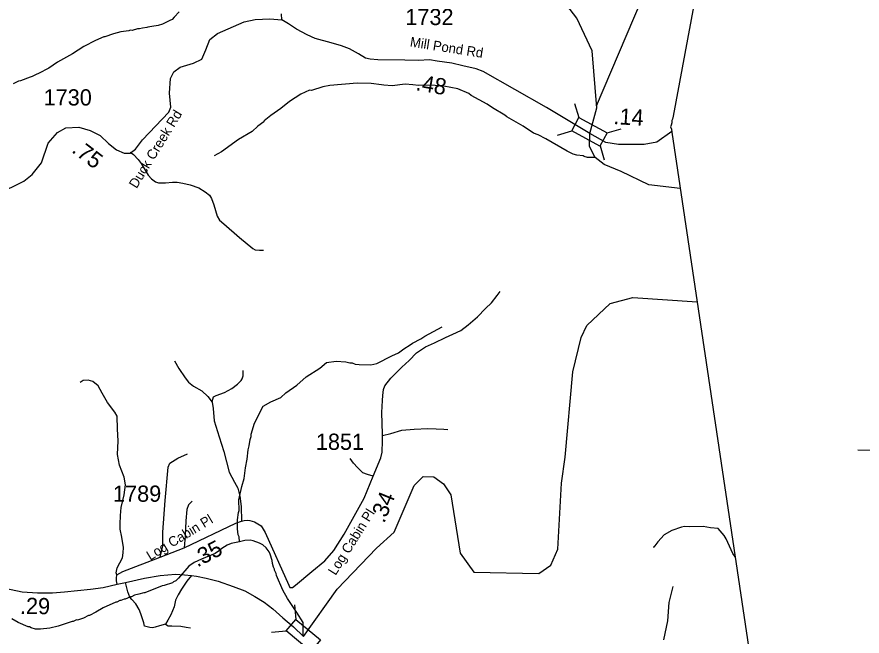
# Model space of a CAD drawing. Extents: x 1159738 to 1321356, y 736314 to 882035.
# Drawn here: x 1301335 to 1307849, y 795207 to 799976 of the extents above; entities that cross this region are included whole.
import ezdxf

# ---------------------------------------------------------------- set-up
doc = ezdxf.new("R2010")
doc.units = 0
for name, color, linetype in [('Exist Boundary Political CountyLine', 7, 'Continuous'), ('Exist Hydrographic Creek Single Shore', 7, 'Continuous'), ('Exist Hydrographic Misc Water Feature', 7, 'Continuous'), ('Exist Road Non-System Type 51', 7, 'Continuous'), ('Exist Road Primary US Attributed', 7, 'Continuous'), ('Exist Road Primary US Mileage Hundredths English Label', 7, 'Continuous'), ('Exist Road Primary US Structure Standard Bridge CELL', 7, 'Continuous'), ('Exist Road Secondary Mileage Hundredths English Label', 7, 'Continuous'), ('Exist Road Secondary Structure Standard Bridge CELL', 7, 'Continuous'), ('Exist Road Secondary Structure Standard Bridge Number Label', 7, 'Continuous'), ('Exist Road Secondary Type 41 Attributed', 7, 'Continuous'), ('Exist Road Secondary Type 51 Attributed', 7, 'Continuous'), ('Exist Road Secondary Type 51 Label', 7, 'Continuous'), ('Exist Road Secondary Type 51 Number Label', 7, 'Continuous'), ('Map Preparation Longitude Latitude Lines', 7, 'Continuous')]:
    doc.layers.add(name, color=color, linetype=linetype)

msp = doc.modelspace()

# ---------------------------------------------------------------- linework, layer by layer
at = {"layer": 'Exist Boundary Political CountyLine'}
msp.add_lwpolyline([(1311316.1, 825731.7), (1309811, 817651.4), (1308790.5, 812155.5), (1307521.5, 805266.6), (1306391.9, 799210.9), (1306389.2, 799186.9), (1306383, 799177), (1306382.6, 799159), (1306378.3, 799141.1), (1306373.8, 799129.2), (1306381.5, 799111), (1306383, 799087), (1307125.5, 794110.3), (1307805.6, 789623.7)], dxfattribs=at)
at = {"layer": 'Exist Hydrographic Creek Single Shore'}
for points in [[(1305752, 799076.9), (1305803.9, 799274.8), (1305768.5, 799714.7), (1305649.5, 799966.6), (1305487.5, 800179.9)], [(1306447.4, 798655.1), (1306205.4, 798682.3), (1305991.7, 798784.6), (1305860.1, 798838.3), (1305792.2, 798892.7), (1305747.6, 798977), (1305752, 799076.9)], [(1303544.6, 795204.7), (1303802.7, 795568.4), (1304107.4, 795885.4), (1304241.9, 796007), (1304397.5, 796367.6), (1304466.5, 796435.2), (1304549.5, 796433.5), (1304623.5, 796379.5), (1304679.5, 796296.3), (1304752.6, 795845.1), (1304857.5, 795698.6), (1305357.6, 795688.6), (1305450.6, 795752.3), (1305503.6, 795876), (1305532.5, 796384.3), (1305561.5, 796583.9), (1305619.5, 797242.6), (1305683.5, 797507.2), (1305727.5, 797598.2), (1305906.5, 797768.6), (1306082.5, 797814.2), (1306577.6, 797782.3)]]:
    msp.add_lwpolyline(points, dxfattribs=at)
at = {"layer": 'Exist Hydrographic Misc Water Feature'}
for points in [[(1302584.2, 800014.1), (1302547.2, 799973), (1302530.9, 799956.9), (1302514.6, 799947.4), (1302456, 799920.7), (1302423.7, 799909.9), (1302375.5, 799901), (1302343.4, 799897.5), (1302335.3, 799893.6), (1302303.2, 799890.1), (1302279, 799883.2), (1302263, 799883.5), (1302222.7, 799872), (1302206.7, 799872.3), (1302198.6, 799869.2), (1302134.5, 799860.7), (1302078.1, 799845.4), (1302013.5, 799822.9), (1302005.5, 799823.1), (1301940.8, 799794.8), (1301851.7, 799749), (1301762.3, 799690.9), (1301646.7, 799627.6), (1301581.5, 799581.3), (1301549.2, 799565.5), (1301532.9, 799554.4), (1301452, 799515.8), (1301435.8, 799512.8), (1301363.1, 799483.9), (1301347.1, 799480.1), (1301306.6, 799461.2)], [(1305792.2, 798892.7), (1305734.1, 798893.8), (1305706.3, 798901), (1305698.4, 798905.3), (1305650.4, 798910.3), (1305622.6, 798918.2), (1305575.1, 798942.2), (1305411.3, 799037.4), (1305351.9, 799067.3), (1305316.1, 799079.5), (1305237.4, 799133.6), (1305111.1, 799206.7), (1305095.3, 799219.4), (1305000.6, 799275.4), (1304959.3, 799304.1), (1304836.6, 799371.5), (1304819, 799385.8), (1304733.8, 799421.9), (1304624.2, 799442.2), (1304526.3, 799450.7), (1304430.2, 799446.9), (1304386.3, 799453.5), (1304326.5, 799457.2), (1304226.1, 799445.3), (1304162.1, 799449), (1304146.2, 799453.4), (1304066.4, 799463.3), (1303956.3, 799465.5), (1303747.8, 799448.3), (1303693.5, 799436.2), (1303604.9, 799410.2), (1303588.8, 799410.5), (1303524.1, 799379.8), (1303434.8, 799324.1), (1303369.5, 799271.3), (1303292.1, 799215.4), (1303241, 799174.6), (1303239, 799168), (1303192.2, 799135.3), (1303147.2, 799092.7), (1303041.6, 799030.8), (1302911.4, 798937.4), (1302854.7, 798904.9)], [(1303051.7, 795934.3), (1303048.5, 795970.5), (1303040.9, 795987), (1303034, 796033.1), (1303035.6, 796102.8), (1303042.8, 796159.3), (1303047.1, 796174.8), (1303045.1, 796255.3), (1303067.4, 796358.3), (1303087, 796421.9), (1303097, 796502.1), (1303110.5, 796569.9), (1303116.1, 796641.2), (1303124.9, 796673), (1303132, 796721.3), (1303140.5, 796744.9), (1303141, 796761.3), (1303164.8, 796846.2), (1303233.9, 796977), (1303292.8, 797011.9), (1303369.7, 797044), (1303408.4, 797079.3), (1303491.9, 797139.2), (1303563.5, 797203.4), (1303669.1, 797271.1), (1303722.2, 797314.3), (1303794.5, 797324.3), (1303870.4, 797320.3), (1303902.1, 797311.5), (1303918.2, 797311.2), (1303942, 797302.5), (1303973.9, 797297.8), (1304061.9, 797296), (1304110.1, 797306.5), (1304223.7, 797366.6), (1304276.2, 797389.3), (1304317, 797420.5), (1304365.7, 797449.1), (1304384.1, 797464.3), (1304448.9, 797497.5), (1304479.3, 797518.2), (1304578.7, 797570.4), (1304613, 797589.3)], [(1306870.7, 795818.2), (1306853.9, 795843.9), (1306800.5, 795957.4), (1306785, 795981.6), (1306740.3, 796036.6), (1306680.4, 796041.9), (1306624.6, 796051.2), (1306520.4, 796047.6), (1306480.4, 796050.9), (1306456.3, 796047.3), (1306383.6, 796019.2), (1306324.9, 795986.7), (1306275.6, 795933.6), (1306244.6, 795892.3), (1306238.6, 795890.8)], [(1303051.7, 795934.3), (1302987.3, 795920), (1302954.9, 795906.7), (1302914.3, 795882), (1302895.9, 795866), (1302863.3, 795842.9), (1302758.3, 795799), (1302701.6, 795773.1), (1302660.9, 795746), (1302580.9, 795653.2), (1302558.4, 795632.3), (1302542.1, 795624.4), (1302533.9, 795616.4), (1302469.4, 795596.4), (1302453.4, 795594.2), (1302322, 795541.1), (1302314, 795541.2), (1302273.8, 795528.9), (1302241.5, 795521.3), (1302217.3, 795509.5), (1302209.3, 795509.7), (1302168.8, 795490.8), (1302160.8, 795490.9), (1302136.6, 795480), (1302128.6, 795480.1), (1302104.2, 795468.3), (1302096.2, 795468.4), (1301999.1, 795424.5), (1301942.3, 795390.3), (1301893.7, 795365), (1301887.7, 795365.1), (1301849.2, 795346.2), (1301800.7, 795329.2), (1301792.8, 795331.8), (1301768.5, 795319.9), (1301760.5, 795320.1), (1301653.6, 795282.9), (1301589.2, 795268.6), (1301516.9, 795260.2), (1301477, 795261), (1301445.2, 795269.8), (1301431.3, 795278.3), (1301421.4, 795278.5), (1301344.1, 795312), (1301296.8, 795339.3)], [(1303540.4, 795208), (1303541.4, 795310.6), (1303491.3, 795387.9), (1303421.6, 795496), (1303385.2, 795560.8), (1303335.8, 795674.2), (1303332.2, 795689.8), (1303320.7, 795713.9), (1303320.9, 795722.1), (1303313.2, 795738.6), (1303305.9, 795766.7), (1303302.4, 795790.5), (1303285.6, 795839.3), (1303277.9, 795855.1), (1303254.7, 795887.5), (1303229.1, 795910.2), (1303203.5, 795923), (1303155.8, 795940.4), (1303131.9, 795945), (1303091.8, 795943.3), (1303051.7, 795934.3)]]:
    msp.add_lwpolyline(points, dxfattribs=at)
at = {"layer": 'Exist Road Non-System Type 51'}
for points in [[(1302207.2, 798934.1), (1302232.7, 798915.7), (1302269.6, 798877.9), (1302293.3, 798846.2), (1302346, 798756.6), (1302371.5, 798727.5), (1302403.1, 798705.6), (1302426.8, 798697.7), (1302480.4, 798698.5), (1302534.9, 798703.8), (1302570, 798702.9), (1302614.8, 798694.1), (1302669.7, 798682.1), (1302737.4, 798658.4), (1302784.8, 798629.4), (1302819.1, 798603.9), (1302834, 798576.6), (1302851.6, 798528.3), (1302878.8, 798441.3), (1302896.1, 798410.8), (1302929.5, 798382.7), (1303050.7, 798276.3), (1303152.4, 798192.3), (1303171.8, 798180.9), (1303204.3, 798179.2), (1303235, 798180)], [(1304156, 797061.2), (1304161, 797107.2), (1304171.9, 797134.8), (1304216.1, 797192.5), (1304248.8, 797223.2), (1304300.6, 797279), (1304358.2, 797328.9), (1304415.9, 797388.5), (1304485, 797434.7), (1304554.1, 797465.4), (1304638.7, 797505.8), (1304694.4, 797532.7), (1304757.7, 797561.5), (1304813.4, 797603.8), (1304886.1, 797664.6), (1304945.7, 797730), (1304993.7, 797774.2), (1305035.9, 797829.9), (1305058.4, 797862.2)], [(1302548.7, 797328), (1302581.6, 797267.1), (1302631, 797196.3), (1302657.3, 797161.7), (1302696.8, 797132.1), (1302761, 797095.9), (1302807, 797051.4), (1302840, 797008.6), (1302848.2, 796959.2), (1302856.4, 796865.3), (1302894.3, 796741.8), (1302930.5, 796628.2), (1302971.4, 796470.8), (1303010.9, 796393.4), (1303037.2, 796347.3), (1303052, 796284.7), (1303063.5, 796204), (1303066.8, 796092.5)], [(1302840, 797008.6), (1302844.8, 797031.6), (1302850.1, 797050.1), (1302870.3, 797058.8), (1302934.4, 797083.5), (1302991.5, 797113.3), (1303035.4, 797146.7), (1303064.4, 797176.6), (1303071.4, 797188.9), (1303078.4, 797211.8), (1303078.4, 797251.4)], [(1302106, 795678.2), (1302099.9, 795694.6), (1302108.1, 795732.5), (1302147.6, 795809.9), (1302154.2, 795847.7), (1302157.4, 795890.6), (1302144.3, 795967.9), (1302129.5, 796030.5), (1302131.1, 796068.4), (1302132.8, 796135.9), (1302137.7, 796198.5), (1302160.7, 796294), (1302170.6, 796372.3), (1302162.4, 796429.9), (1302124.5, 796523.8), (1302109.7, 796606.1), (1302114.7, 796711.5), (1302109.7, 796800.4), (1302106.4, 796900.9), (1302090.1, 796931.2), (1302032.5, 797007), (1301991.3, 797077.8), (1301961.7, 797135.4), (1301918.9, 797168.4), (1301882.7, 797178.2), (1301846.5, 797176.6), (1301823.5, 797160.1)], [(1304152.2, 796752), (1304216.9, 796767.3), (1304300.7, 796792), (1304397.7, 796799.7), (1304502.4, 796805.4), (1304565.3, 796803.5), (1304624.3, 796799.7), (1304656.6, 796797.7)], [(1302438.3, 795814.7), (1302459.6, 795901.9), (1302459.6, 796007.3), (1302477.7, 796251.1), (1302500.9, 796507.3), (1302514, 796538.6), (1302574.9, 796576.5), (1302649, 796611.1)], [(1304081.3, 796437.9), (1304036.2, 796450.5), (1304001.6, 796463.9), (1303959.4, 796504.3), (1303928.6, 796538.9), (1303902.6, 796573.6)], [(1302686.8, 796247.1), (1302657.2, 796217.5), (1302645.7, 796182.9), (1302635.8, 796095.6), (1302630.9, 795978.7), (1302622.7, 795886.8)], [(1302680.9, 795675), (1302643.4, 795628.9), (1302604, 795567.4), (1302578.1, 795526), (1302557.9, 795483.8), (1302546.4, 795432.8), (1302520.5, 795370.7), (1302498.4, 795330.4), (1302481.1, 795298.7)], [(1302481.1, 795298.7), (1302434.3, 795286.4), (1302401.6, 795274.9), (1302379.6, 795271), (1302358.4, 795272.9), (1302318.1, 795283.5), (1302312.3, 795309.4), (1302300.8, 795347.9), (1302289.3, 795379.6), (1302275.8, 795412.3), (1302251.8, 795456.5), (1302220.1, 795490.1), (1302203.9, 795507.2), (1302188.5, 795548.6), (1302172.1, 795621.1)], [(1306320.4, 795178.5), (1306351.7, 795325.1), (1306363.2, 795465.1), (1306392.8, 795588.6)], [(1302481.1, 795298.7), (1302499.4, 795287.1), (1302530.1, 795287.1), (1302598.3, 795283.3), (1302639.6, 795275.6), (1302672.3, 795270.8)]]:
    msp.add_lwpolyline(points, dxfattribs=at)
at = {"layer": 'Exist Road Primary US Attributed'}
for points in [[(1300577.6, 795704.8), (1300660.9, 795693), (1300818.4, 795673.7), (1301028.6, 795627.8), (1301165, 795591.3), (1301289.8, 795566.3), (1301374.4, 795549), (1301493.4, 795541.3), (1301608.7, 795539.4), (1301700.9, 795549), (1301802.7, 795558.6), (1301902.5, 795568.2), (1302000.5, 795581.7), (1302106.2, 795606.6)], [(1302106.2, 795606.6), (1302172.1, 795621.1), (1302316.9, 795652.4), (1302438.7, 795673.8), (1302557.1, 795683.7), (1302625.6, 795679.5), (1302680.9, 795675), (1302717.8, 795669.9), (1302794.6, 795652.6), (1302884.9, 795631.4), (1303002.7, 795589.7), (1303091, 795555.1), (1303169.8, 795512.8), (1303240.7, 795469.3), (1303306.2, 795416.7), (1303384.9, 795347.5), (1303467.5, 795278.3), (1303544.6, 795204.7)]]:
    msp.add_lwpolyline(points, dxfattribs=at)
at = {"layer": 'Exist Road Primary US Structure Standard Bridge CELL'}
for p, q in [((1303473.7, 795448.5), (1303483.9, 795335.8)), ((1303297, 795236.7), (1303409.7, 795246.9))]:
    msp.add_line(p, q, dxfattribs=at)
msp.add_lwpolyline([(1303483.9, 795335.8), (1303674.3, 795177.1), (1303600.1, 795088.1), (1303409.7, 795246.9)], close=True, dxfattribs=at)
at = {"layer": 'Exist Road Secondary Structure Standard Bridge CELL'}
for p, q in [((1305633.3, 799308.6), (1305665.7, 799200.2)), ((1305883.6, 799082), (1305992.1, 799114.5)), ((1305502.3, 799065.8), (1305610.8, 799098.2)), ((1305829.9, 798982.4), (1305862.4, 798874))]:
    msp.add_line(p, q, dxfattribs=at)
msp.add_lwpolyline([(1305665.7, 799200.2), (1305883.9, 799082.5), (1305828.9, 798980.6), (1305610.8, 799098.2)], close=True, dxfattribs=at)
at = {"layer": 'Exist Road Secondary Structure Standard Bridge Number Label'}
msp.add_lwpolyline([(1305802.3, 799290.9), (1306445.6, 800799.1), (1306246, 802928.5)], dxfattribs=at)
at = {"layer": 'Exist Road Secondary Type 41 Attributed'}
for points in [[(1305752, 799076.9), (1305416.8, 799277.7), (1304928.8, 799555.8), (1304875.1, 799575), (1304771.3, 799600), (1304686.8, 799619.2), (1304575.3, 799633.6), (1304514, 799644.2), (1304431.4, 799640.4), (1304324.6, 799642.3), (1304117.1, 799644.2), (1304057.6, 799650), (1304021.1, 799657.7), (1303967.3, 799690.3), (1303898.2, 799728.8), (1303836.7, 799751.8), (1303756.1, 799774.9), (1303633.1, 799809.5), (1303571.7, 799838.3), (1303489.1, 799882.5), (1303427.6, 799922.9), (1303376.6, 799953.4)], [(1306382.7, 799092.1), (1306268.2, 799010.3), (1306168.4, 798993.7), (1305971.9, 798993.7), (1305874.2, 799008.2), (1305752, 799076.9)]]:
    msp.add_lwpolyline(points, dxfattribs=at)
at = {"layer": 'Exist Road Secondary Type 51 Attributed'}
for points in [[(1301181.7, 798611.3), (1301387.4, 798709.6), (1301452.1, 798763.3), (1301523.6, 798852.4), (1301575.5, 799003.6), (1301646.5, 799085.6), (1301712, 799120.2), (1301812.1, 799125.6), (1301899.4, 799102), (1301975.8, 799061.9), (1302041.3, 799001.8), (1302101.4, 798952.6), (1302161.2, 798925.5), (1302208.8, 798925.3), (1302248.8, 798958.1), (1302301.6, 799029.1), (1302506.7, 799243.3), (1302521.2, 799281.6), (1302510.3, 799389), (1302517.6, 799501.9), (1302543.1, 799552.9), (1302594, 799589.3), (1302695.9, 799618.5), (1302759.8, 799649.1), (1302792.1, 799721.7), (1302821.2, 799801.8), (1302881.3, 799847.3), (1303086.9, 799938.4), (1303170.6, 799956.6), (1303283, 799959.6), (1303376.6, 799953.4)], [(1303376.6, 799953.4), (1303373.6, 799998.5)], [(1303482.8, 795599), (1303606.7, 795704.4), (1303708.7, 795785.6), (1303777.8, 795867.2), (1303858.4, 795991.2), (1304012.2, 796268.9), (1304081.3, 796437.9), (1304140.1, 796579.1), (1304151.2, 796622.5), (1304152.3, 796711.3), (1304152.7, 796763.2), (1304148.1, 796929), (1304153.5, 797020.7), (1304156, 797061.2)], [(1302106.2, 795606.6), (1302103.5, 795632.6), (1302101.6, 795653.7), (1302106, 795678.2), (1302151.9, 795703.4), (1302438.3, 795814.7), (1302622.7, 795886.8), (1303023.2, 796076.6), (1303066.8, 796092.5), (1303085.8, 796097.7), (1303108.5, 796099.8), (1303130.7, 796096.8), (1303148, 796092), (1303164.8, 796087.6), (1303192.2, 796072.8), (1303216.2, 796056.5), (1303247.7, 796004.9), (1303430.2, 795599), (1303437.4, 795581.4), (1303458, 795580.4), (1303482.8, 795599)]]:
    msp.add_lwpolyline(points, dxfattribs=at)
at = {"layer": 'Map Preparation Longitude Latitude Lines'}
msp.add_line((1307815.5, 796642.4), (1319278, 796449.8), dxfattribs=at)

# ---------------------------------------------------------------- texts
at = {"layer": 'Exist Road Primary US Mileage Hundredths English Label'}
msp.add_text('.29', height=125, rotation=359.04464, dxfattribs=at).set_placement((1301357.2, 795378.6))
at = {"layer": 'Exist Road Secondary Mileage Hundredths English Label'}
for s, rotation, p in [('.48', 350.19663, (1304404.3, 799412.4)), ('.14', 356.42111, (1305930.1, 799150.9)), ('.75', 322.78282, (1301750.4, 798938.4)), ('.34', 67.93359, (1304165.4, 796070.7)), ('.35', 27.44252, (1302725.4, 795735.1))]:
    msp.add_text(s, height=125, rotation=rotation, dxfattribs=at).set_placement(p)
at = {"layer": 'Exist Road Secondary Type 51 Label'}
for s, rotation, p in [('Mill Pond Rd', 351.02643, (1304360.8, 799748.7)), ('Duck Creek Rd', 58.56102, (1302257, 798649.1)), ('Log Cabin Pl', 57.88688, (1303790.9, 795669.8)), ('Log Cabin Pl', 31.20564, (1302362.1, 795786.7))]:
    msp.add_text(s, height=75, rotation=rotation, dxfattribs=at).set_placement(p)
at = {"layer": 'Exist Road Secondary Type 51 Number Label'}
for s, p in [('1732', (1304328.5, 799912.5)), ('1730', (1301540.2, 799293.5)), ('1851', (1303638.8, 796641.4)), ('1789', (1302075.3, 796241.6))]:
    msp.add_text(s, height=125, dxfattribs=at).set_placement(p)

doc.saveas('drawing.dxf')
